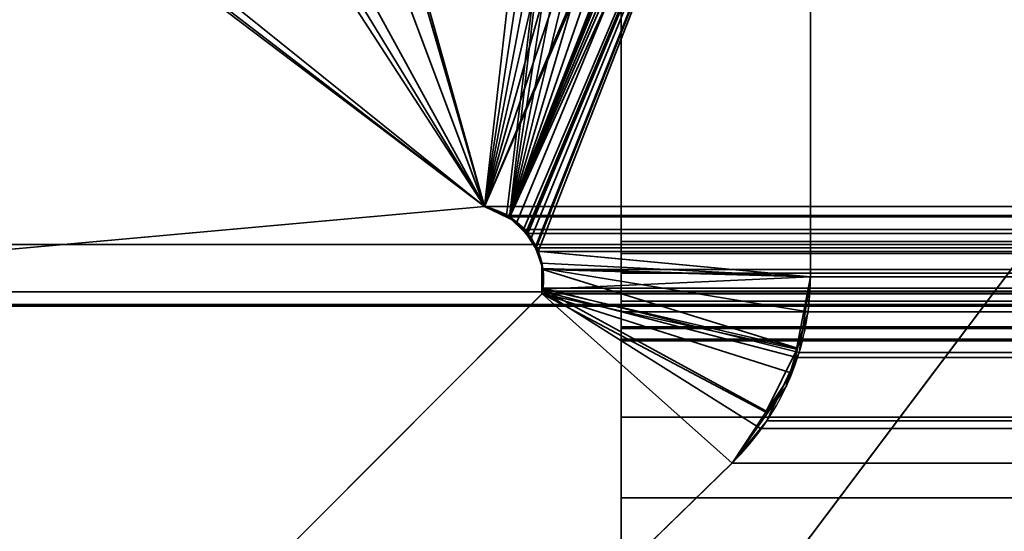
# Model space of a CAD drawing. Header units: millimetres. Extents: x -508 to 6708, y -115 to 193.
# Tile 369 of 656: x 1150.53 to 1152.94, y 2.31 to 3.56. Entities that reach past the tile are written whole.
import ezdxf

# ---------------------------------------------------------------- set-up
doc = ezdxf.new("R2010")
doc.units = ezdxf.units.MM
doc.layers.add('151', color=7, linetype='Continuous', true_color=0xffffff)

# ---------------------------------------------------------------- blocks, each defined once
blk = doc.blocks.new('UG_SURFACE_002')
at = {"layer": '151', "color": 252, "linetype": 'Continuous', "lineweight": 35}
for points in [[(2057.4999, -10, 2215.25), (2057.4999, 174.4, 2215.25), (942.5, 174.4, 2215.25), (942.5, -10, 2215.25)], [(1092.5, -10, 2065.2499), (1092.5, 174.4, 2065.2499), (1907.5, 174.4, 2065.2499), (1907.5, -10, 2065.2499)]]:
    blk.add_3dface(points, dxfattribs=at)
blk = doc.blocks.new('UG_SURFACE_148')
at = {"layer": '151', "color": 252, "linetype": 'Continuous', "lineweight": 35}
for points in [[(1135.5, -21.92, 2021.75), (1864.5, -21.92, 2021.75), (1864.5, 13.42, 2021.75), (1135.5, 13.42, 2021.75)], [(1137, -21.92, 2020.2501), (1137, 13.42, 2020.2501), (1863, 13.42, 2020.2501), (1863, -21.92, 2020.2501)]]:
    blk.add_3dface(points, dxfattribs=at)
blk = doc.blocks.new('UG_SURFACE_150')
at = {"layer": '151', "color": 206, "linetype": 'Continuous', "lineweight": 35}
for points in [[(1152, 5.2802, -3.3703), (1152, 5.4009, -3.4916), (1152, 4.8754, -4.6284), (1152, 1.5605, -4.675)], [(1152, 3.8861, -3.6224), (1152, 4.0553, -3.5816), (1152, 5.2802, -3.3703), (1152, 1.5605, -4.675)], [(1152, 2.9918, 9.2343), (1152, 4.921, 9.6502), (1152, 4.8966, 9.5428)], [(1152, 4.9007, 9.7721), (1152, 4.921, 9.6502), (1152, 2.9918, 9.2343)], [(1152, 4.8414, 9.8667), (1152, 4.9007, 9.7721), (1152, 2.9918, 9.2343)], [(1152, 4.8966, 9.5428), (1152, 4.8244, 9.4408), (1152, 3.0216, 9.1658), (1152, 2.9918, 9.2343)], [(1152, 4.8754, -4.6284), (1848, 4.8754, -4.6284), (1848, 1.5605, -4.675), (1152, 1.5605, -4.675)], [(1152, 2.9918, 9.2343), (1152, 4.6202, 9.9633), (1152, 4.7381, 9.9392), (1152, 4.8414, 9.8667)], [(1152, 3.0216, 9.1658), (1152, 4.8244, 9.4408), (1152, 4.1925, 8.5923)], [(1152, 2.8128, 5.9148), (1152, 4.0585, 6.4288), (1152, 4.6609, 5.4179)], [(1152, 4.6609, 5.4179), (1152, 4.4471, 3.464), (1152, 4.3199, 3.3767), (1152, 2.8128, 5.9148)], [(1152, 4.6202, 9.9633), (1152, 2.9918, 9.2343), (1152, 2.944, 9.2803)], [(1152, 2.944, 9.2803), (1152, 2.8752, 9.3075), (1152, 2.8496, 9.9633), (1152, 4.6202, 9.9633)], [(1152, 2.8496, 9.9633), (1848, 2.8496, 9.9633), (1848, 4.6202, 9.9633), (1152, 4.6202, 9.9633)], [(1152, 4.3199, 3.3767), (1152, 4.2255, 3.2327), (1152, 2.8128, 5.9148)], [(1152, 4.2956, -3.1891), (1848, 4.2956, -3.1891), (1848, 2.8128, 5.9148), (1152, 2.8128, 5.9148)], [(1152, 4.2956, -3.1891), (1152, 2.8128, 5.9148), (1152, 4.1965, 3.0788), (1152, 4.1978, 3.0448)], [(1152, 2.8128, 5.9148), (1152, 4.2255, 3.2327), (1152, 4.1965, 3.0788)], [(1152, 2.7781, 6.4632), (1152, 3.0216, 9.1658), (1152, 4.1925, 8.5923), (1152, 3.9092, 7.4633)], [(1152, 4.0585, 6.4288), (1152, 2.8128, 5.9148), (1152, 2.782, 6.1882)], [(1152, 2.782, 6.1882), (1152, 2.7781, 6.4632), (1152, 3.9092, 7.4633), (1152, 4.0585, 6.4288)], [(1152, 0.9558, -3.7049), (1848, 0.9558, -3.7049), (1848, 3.8861, -3.6224), (1152, 3.8861, -3.6224)], [(1152, 0.9558, -3.7049), (1152, 3.8861, -3.6224), (1152, 1.5605, -4.675)], [(1152, 3.0216, 9.1658), (1848, 3.0216, 9.1658), (1848, 2.9918, 9.2343), (1152, 2.9918, 9.2343)], [(1152, 2.7781, 6.4632), (1848, 2.7781, 6.4632), (1848, 3.0216, 9.1658), (1152, 3.0216, 9.1658)], [(1152, 2.9918, 9.2343), (1848, 2.9918, 9.2343), (1848, 2.944, 9.2803), (1152, 2.944, 9.2803)], [(1152, 2.944, 9.2803), (1848, 2.944, 9.2803), (1848, 2.8752, 9.3075), (1152, 2.8752, 9.3075)], [(1152, 2.8752, 9.3075), (1848, 2.8752, 9.3075), (1848, 2.8082, 9.3063), (1152, 2.8082, 9.3063)], [(1152, 2.5915, 9.9087), (1152, 2.8496, 9.9633), (1152, 2.8752, 9.3075), (1152, 2.8082, 9.3063)], [(1152, 2.5915, 9.9087), (1848, 2.5915, 9.9087), (1848, 2.8496, 9.9633), (1152, 2.8496, 9.9633)], [(1152, 2.8128, 5.9148), (1848, 2.8128, 5.9148), (1848, 2.782, 6.1882), (1152, 2.782, 6.1882)], [(1152, 2.8082, 9.3063), (1848, 2.8082, 9.3063), (1848, 1.554, 8.0557), (1152, 1.554, 8.0557)], [(1152, 2.8082, 9.3063), (1152, 1.554, 8.0557), (1152, 1.1767, 8.523), (1152, 2.3933, 9.7711)], [(1152, 2.3933, 9.7711), (1152, 2.5915, 9.9087), (1152, 2.8082, 9.3063)], [(1152, 2.782, 6.1882), (1848, 2.782, 6.1882), (1848, 2.7781, 6.4632), (1152, 2.7781, 6.4632)], [(1152, 2.3933, 9.7711), (1848, 2.3933, 9.7711), (1848, 2.5915, 9.9087), (1152, 2.5915, 9.9087)], [(1152, 1.1767, 8.523), (1848, 1.1767, 8.523), (1848, 2.3933, 9.7711), (1152, 2.3933, 9.7711)]]:
    blk.add_3dface(points, dxfattribs=at)
blk = doc.blocks.new('UG_SURFACE_151')
at = {"layer": '151', "color": 252, "linetype": 'Continuous', "lineweight": 35}
for points in [[(1138, 3.0145, -6.75), (1153, 3.0145, -6.75), (1153, 3.0145, -7.75), (1138, 3.0145, -7.75)], [(1153, 3.0145, -6.75), (1138, 3.0145, -6.75), (1138, -16.9528, -6.75), (1862, -16.9528, -6.75)], [(1138, -16.9528, -7.75), (1138, 3.0145, -7.75), (1153, 3.0145, -7.75)], [(1153, 3.0145, -7.75), (1847, 3.0145, -7.75), (1138, -16.9528, -7.75)], [(1847, 3.0145, -7.75), (1862, 3.0145, -7.75), (1862, -16.9528, -7.75), (1138, -16.9528, -7.75)]]:
    blk.add_3dface(points, dxfattribs=at)
blk = doc.blocks.new('UG_SURFACE_154')
at = {"layer": '151', "color": 7, "linetype": 'Continuous', "lineweight": 35}
for points in [[(1152.1037, 4.9952, 2005.1463), (1152.0807, 4.9954, 2005.1694), (1152.0184, 4.9606, 2005.2316), (1151.6658, 3.1071, 2005.5842)], [(1151.6658, 3.1071, 2005.5842), (1152.1969, 4.9944, 2005.053), (1152.1037, 4.9952, 2005.1463)], [(1152.2958, 4.9673, 2004.9541), (1152.2492, 4.9939, 2005.0008), (1152.1969, 4.9944, 2005.053), (1151.6658, 3.1071, 2005.5842)], [(1152.4122, 4.8734, 2004.8378), (1152.3666, 4.9269, 2004.8833), (1152.2958, 4.9673, 2004.9541), (1151.6658, 3.1071, 2005.5842)], [(1152.0184, 4.9606, 2005.2316), (1151.9574, 4.9264, 2005.2927), (1151.9408, 4.9099, 2005.3091), (1151.6658, 3.1071, 2005.5842)], [(1151.278, 4.4379, -7.75), (1151.9408, 4.9099, -7.75), (1151.6658, 3.1071, -7.75)], [(1151.6658, 3.1071, 2005.5842), (1151.9408, 4.9099, 2005.3091), (1151.2886, 4.4518, 2005.9614)], [(1152.4377, 4.8271, -7.75), (1151.7245, 3.083, -7.75), (1151.6658, 3.1071, -7.75), (1151.9408, 4.9099, -7.75)], [(1151.6658, 3.1071, 2005.5842), (1152.4198, 4.8573, 2004.8301), (1152.4122, 4.8734, 2004.8378)], [(1152.4198, 4.8573, 2004.8301), (1151.6658, 3.1071, 2005.5842), (1151.7236, 3.0792, 2005.5263)], [(1152.4503, 4.793, 2004.7996), (1152.4198, 4.8573, 2004.8301), (1151.7236, 3.0792, 2005.5263)], [(1151.7245, 3.083, -7.75), (1152.4377, 4.8271, -7.75), (1152.4472, 4.7817, -7.75)], [(1151.7236, 3.0792, 2005.5263), (1151.7448, 3.069, 2005.5051), (1152.4519, 4.7826, 2004.7982), (1152.4503, 4.793, 2004.7996)], [(1152.4472, 4.7817, -7.75), (1152.4633, 4.7056, -7.75), (1151.7279, 3.0816, -7.75), (1151.7245, 3.083, -7.75)], [(1152.4633, 4.7056, 2004.7867), (1152.4519, 4.7826, 2004.7982), (1151.7448, 3.069, 2005.5051), (1151.7667, 3.0415, 2005.4834)], [(1151.7667, 3.0429, -7.75), (1151.7279, 3.0816, -7.75), (1152.4633, 4.7056, -7.75)], [(1152.4633, 4.7056, -7.75), (1151.7802, 3.0294, -7.75), (1151.7667, 3.0429, -7.75)], [(1151.7667, 3.0415, 2005.4834), (1151.7911, 3.0105, 2005.4588), (1152.4633, 4.7056, 2004.7867)], [(1151.7936, 2.9977, -7.75), (1151.7802, 3.0294, -7.75), (1152.4633, 4.7056, -7.75), (1152.4633, 2.935, -7.75)], [(1152.4633, 2.935, 2004.7867), (1152.4633, 4.7056, 2004.7867), (1151.7911, 3.0105, 2005.4588), (1151.795, 2.998, 2005.455)], [(1152.4633, 4.7056, 2004.7867), (1152.4633, 2.935, 2004.7867), (1152.4633, 2.935, -7.75), (1152.4633, 4.7056, -7.75)], [(1151.2886, 4.4518, 2005.9614), (1150.9488, 4.2131, 2006.3012), (1151.6658, 3.1071, 2005.5842)], [(1151.6658, 3.1071, -7.75), (1150.9825, 4.2275, -7.75), (1151.278, 4.4379, -7.75)], [(1150.3707, 4.0877, -7.75), (1150.9825, 4.2275, -7.75), (1151.6658, 3.1071, -7.75)], [(1151.6658, 3.1071, 2005.5842), (1150.9488, 4.2131, 2006.3012), (1150.375, 4.1452, 2006.875)], [(1150.375, 4.1452, 2006.875), (1149.5408, 4.0464, 2007.7093), (1148.9632, 2.8635, 2008.287), (1151.6658, 3.1071, 2005.5842)], [(1151.6658, 3.1071, -7.75), (1148.9632, 2.8635, -7.75), (1149.9634, 3.9946, -7.75), (1150.3707, 4.0877, -7.75)], [(1148.9632, 2.8635, -7.75), (1151.6658, 3.1071, -7.75), (1151.6658, 3.1071, 2005.5842), (1148.9632, 2.8635, 2008.287)], [(1151.6658, 3.1071, -7.75), (1151.7245, 3.083, -7.75), (1151.7236, 3.0792, 2005.5263)], [(1151.7236, 3.0792, 2005.5263), (1151.6658, 3.1071, 2005.5842), (1151.6658, 3.1071, -7.75)], [(1151.7448, 3.069, 2005.5051), (1151.7236, 3.0792, 2005.5263), (1151.7245, 3.083, -7.75)], [(1151.7245, 3.083, -7.75), (1151.7279, 3.0816, -7.75), (1151.7667, 3.0415, 2005.4834)], [(1151.7667, 3.0415, 2005.4834), (1151.7448, 3.069, 2005.5051), (1151.7245, 3.083, -7.75)], [(1151.7279, 3.0816, -7.75), (1151.7667, 3.0429, -7.75), (1151.7667, 3.0415, 2005.4834)], [(1151.7667, 3.0429, -7.75), (1151.7802, 3.0294, -7.75), (1151.795, 2.998, 2005.455)], [(1151.795, 2.998, 2005.455), (1151.7911, 3.0105, 2005.4588), (1151.7667, 3.0429, -7.75)], [(1151.7911, 3.0105, 2005.4588), (1151.7667, 3.0415, 2005.4834), (1151.7667, 3.0429, -7.75)], [(1151.7802, 3.0294, -7.75), (1151.7936, 2.9977, -7.75), (1151.795, 2.998, 2005.455)], [(1151.8083, 2.9554, 2005.4417), (1151.795, 2.998, 2005.455), (1151.7936, 2.9977, -7.75)], [(1152.4633, 2.935, -7.75), (1151.806, 2.9681, -7.75), (1151.7936, 2.9977, -7.75)], [(1151.8083, 2.9554, 2005.4417), (1151.7936, 2.9977, -7.75), (1151.806, 2.9681, -7.75)], [(1151.795, 2.998, 2005.455), (1151.8083, 2.9554, 2005.4417), (1152.4633, 2.935, 2004.7867)], [(1151.8061, 2.9526, -7.75), (1151.806, 2.9681, -7.75), (1152.4633, 2.935, -7.75)], [(1151.8083, 2.9554, 2005.4417), (1151.806, 2.9681, -7.75), (1151.8061, 2.9526, -7.75)], [(1151.8061, 2.9526, -7.75), (1151.8083, 2.9526, 2005.4417), (1151.8083, 2.9554, 2005.4417)], [(1151.8062, 2.9051, -7.75), (1151.8061, 2.9526, -7.75), (1152.4633, 2.935, -7.75)], [(1151.8083, 2.9526, 2005.4417), (1151.8061, 2.9526, -7.75), (1151.8062, 2.9051, -7.75)], [(1151.8062, 2.9051, -7.75), (1151.8083, 2.9051, 2005.4417), (1151.8083, 2.9526, 2005.4417)], [(1151.8083, 2.9554, 2005.4417), (1151.8083, 2.9526, 2005.4417), (1152.4314, 2.7599, 2004.8187), (1152.4575, 2.8494, 2004.7925)], [(1152.4575, 2.8494, 2004.7925), (1152.4633, 2.935, 2004.7867), (1151.8083, 2.9554, 2005.4417)], [(1151.8083, 2.9526, 2005.4417), (1151.8083, 2.9051, 2005.4417), (1151.8083, 2.9049, 2005.4417), (1152.4314, 2.7599, 2004.8187)], [(1152.4633, 2.935, -7.75), (1152.4292, 2.7578, -7.75), (1151.8064, 2.8936, -7.75), (1151.8062, 2.9051, -7.75)], [(1152.4292, 2.7578, -7.75), (1152.4633, 2.935, -7.75), (1152.4633, 2.935, 2004.7867)], [(1152.4633, 2.935, 2004.7867), (1152.4575, 2.8494, 2004.7925), (1152.4292, 2.7578, -7.75)], [(1152.2712, 2.4787, -7.75), (1151.0229, 1.2621, -7.75), (1150.5557, 1.6395, -7.75), (1151.8064, 2.8936, -7.75)], [(1151.0229, 1.2621, 2006.227), (1152.2712, 2.4787, 2004.9789), (1151.8064, 2.8936, 2005.4436), (1150.5557, 1.6395, 2006.6943)], [(1151.8064, 2.8936, -7.75), (1150.5557, 1.6395, -7.75), (1150.5557, 1.6395, 2006.6943), (1151.8064, 2.8936, 2005.4436)], [(1151.8083, 2.9049, 2005.4417), (1151.8062, 2.9051, -7.75), (1151.8064, 2.8936, -7.75)], [(1151.8083, 2.9049, 2005.4417), (1151.8083, 2.9051, 2005.4417), (1151.8062, 2.9051, -7.75)], [(1151.8083, 2.9049, 2005.4417), (1151.8064, 2.8936, 2005.4436), (1152.2712, 2.4787, 2004.9789), (1152.3596, 2.6037, 2004.8904)], [(1151.8064, 2.8936, -7.75), (1151.8064, 2.8936, 2005.4436), (1151.8083, 2.9049, 2005.4417)], [(1151.8064, 2.8936, -7.75), (1152.354, 2.6031, -7.75), (1152.2712, 2.4787, -7.75)], [(1151.8064, 2.8936, -7.75), (1152.4179, 2.6987, -7.75), (1152.354, 2.6031, -7.75)], [(1152.4292, 2.7578, -7.75), (1152.4179, 2.6987, -7.75), (1151.8064, 2.8936, -7.75)], [(1152.3596, 2.6037, 2004.8904), (1152.4038, 2.6663, 2004.8461), (1152.4314, 2.7599, 2004.8187), (1151.8083, 2.9049, 2005.4417)], [(1152.4575, 2.8494, 2004.7925), (1152.4314, 2.7599, 2004.8187), (1152.4292, 2.7578, -7.75)], [(1152.354, 2.6031, -7.75), (1152.4179, 2.6987, -7.75), (1152.4314, 2.7599, 2004.8187)], [(1152.4314, 2.7599, 2004.8187), (1152.4038, 2.6663, 2004.8461), (1152.354, 2.6031, -7.75)], [(1152.4179, 2.6987, -7.75), (1152.4292, 2.7578, -7.75), (1152.4314, 2.7599, 2004.8187)], [(1152.4038, 2.6663, 2004.8461), (1152.3596, 2.6037, 2004.8904), (1152.354, 2.6031, -7.75)], [(1152.2712, 2.4787, -7.75), (1152.354, 2.6031, -7.75), (1152.3596, 2.6037, 2004.8904)], [(1152.3596, 2.6037, 2004.8904), (1152.2712, 2.4787, 2004.9789), (1152.2712, 2.4787, -7.75)], [(1152.2712, 2.4787, 2004.9789), (1151.0229, 1.2621, 2006.227), (1151.0229, 1.2621, -7.75), (1152.2712, 2.4787, -7.75)]]:
    blk.add_3dface(points, dxfattribs=at)
blk = doc.blocks.new('UG_SURFACE_155')
at = {"layer": '151', "color": 7, "linetype": 'Continuous', "lineweight": 35}
for points in [[(1152.102, 4.9947, 2005.1479), (1152.1302, 5.0049, 2005.1198), (1152.1933, 4.9969, 2005.0566), (1151.7272, 3.082, 2005.5227)], [(1151.7272, 3.082, 2005.5227), (1152.1933, 4.9969, 2005.0566), (1152.2685, 4.9874, 2004.9815), (1152.2844, 4.9777, 2004.9655)], [(1151.7272, 3.082, 2005.5227), (1152.0171, 4.964, 2005.2328), (1152.102, 4.9947, 2005.1479)], [(1152.2844, 4.9777, 2004.9655), (1152.3666, 4.9269, 2004.8833), (1151.7272, 3.082, 2005.5227)], [(1151.7272, 3.082, 2005.5227), (1151.9408, 4.9099, 2005.3091), (1151.9947, 4.9558, 2005.2552), (1152.0171, 4.964, 2005.2328)], [(1862.175, 1.6459, 2019.4249), (1862.1284, 4.9608, 2019.3784), (1137.8716, 4.9608, 2019.3784), (1137.825, 1.6459, 2019.4249)], [(1151.7272, 3.082, 2005.5227), (1152.3666, 4.9269, 2004.8833), (1152.4125, 4.873, 2004.8375), (1152.4235, 4.8483, 2004.8265)], [(1151.7192, 3.0853, 2005.5308), (1151.6658, 3.1071, 2005.5842), (1151.8644, 4.8542, 2005.3856), (1151.9408, 4.9099, 2005.3091)], [(1151.9408, 4.9099, 2005.3091), (1151.7272, 3.082, 2005.5227), (1151.7192, 3.0853, 2005.5308)], [(1151.1943, 4.366, 2006.0556), (1151.8644, 4.8542, 2005.3856), (1151.6658, 3.1071, 2005.5842)], [(1152.4235, 4.8483, 2004.8265), (1152.4541, 4.7791, 2004.7958), (1152.4563, 4.7623, 2004.7936), (1151.7272, 3.082, 2005.5227)], [(1152.4563, 4.7623, 2004.7936), (1152.4633, 4.7056, 2004.7867), (1151.7609, 3.0511, 2005.4891), (1151.7272, 3.082, 2005.5227)], [(1152.4633, 4.7056, 2004.7867), (1151.7719, 3.041, 2005.4781), (1151.7609, 3.0511, 2005.4891)], [(1151.792, 3.006, 2005.4581), (1151.7719, 3.041, 2005.4781), (1152.4633, 4.7056, 2004.7867)], [(1152.4633, 4.7056, 2004.7867), (1151.7973, 2.9967, 2005.4526), (1151.792, 3.006, 2005.4581)], [(1152.4633, 4.7056, 2004.7867), (1152.4633, 2.935, 2004.7867), (1151.8086, 2.9533, 2005.4414), (1151.7973, 2.9967, 2005.4526)], [(1847.5367, 4.7056, 2004.7867), (1847.5367, 2.935, 2004.7867), (1152.4633, 2.935, 2004.7867), (1152.4633, 4.7056, 2004.7867)], [(1139.3108, 4.381, 2017.9391), (1148.4149, 2.8982, 2008.8351), (1851.5851, 2.8982, 2008.8351), (1860.6892, 4.381, 2017.9391)], [(1151.6658, 3.1071, 2005.5842), (1151.039, 4.2528, 2006.211), (1151.1943, 4.366, 2006.0556)], [(1150.3565, 4.1129, 2006.8934), (1151.039, 4.2528, 2006.211), (1151.6658, 3.1071, 2005.5842)], [(1151.6658, 3.1071, 2005.5842), (1148.9632, 2.8635, 2008.287), (1149.7726, 3.9932, 2007.4773), (1150.3565, 4.1129, 2006.8934)], [(1138.7951, 1.0412, 2018.4548), (1138.8776, 3.9715, 2018.3723), (1861.1224, 3.9715, 2018.3723), (1861.2049, 1.0412, 2018.4548)], [(1148.9632, 2.8635, 2008.287), (1151.6658, 3.1071, 2005.5842), (1848.3342, 3.1071, 2005.5842), (1851.0368, 2.8635, 2008.287)], [(1848.3342, 3.1071, 2005.5842), (1151.6658, 3.1071, 2005.5842), (1151.7192, 3.0853, 2005.5308)], [(1151.7192, 3.0853, 2005.5308), (1848.2819, 3.0804, 2005.5318), (1848.3342, 3.1071, 2005.5842)], [(1848.249, 3.0636, 2005.4989), (1151.7192, 3.0853, 2005.5308), (1151.7272, 3.082, 2005.5227)], [(1848.249, 3.0636, 2005.4989), (1848.2819, 3.0804, 2005.5318), (1151.7192, 3.0853, 2005.5308)], [(1151.7272, 3.082, 2005.5227), (1848.2392, 3.0514, 2005.4891), (1848.249, 3.0636, 2005.4989)], [(1151.7272, 3.082, 2005.5227), (1151.7609, 3.0511, 2005.4891), (1848.2392, 3.0514, 2005.4891)], [(1848.2134, 3.0191, 2005.4634), (1848.2392, 3.0514, 2005.4891), (1151.7609, 3.0511, 2005.4891)], [(1848.2134, 3.0191, 2005.4634), (1151.7609, 3.0511, 2005.4891), (1151.7719, 3.041, 2005.4781)], [(1151.7719, 3.041, 2005.4781), (1848.208, 3.0063, 2005.4579), (1848.2134, 3.0191, 2005.4634)], [(1151.7719, 3.041, 2005.4781), (1151.792, 3.006, 2005.4581), (1848.208, 3.0063, 2005.4579)], [(1848.1972, 2.981, 2005.4471), (1848.208, 3.0063, 2005.4579), (1151.792, 3.006, 2005.4581)], [(1848.1972, 2.981, 2005.4471), (1151.792, 3.006, 2005.4581), (1151.7973, 2.9967, 2005.4526)], [(1151.7973, 2.9967, 2005.4526), (1848.1925, 2.9522, 2005.4424), (1848.1972, 2.981, 2005.4471)], [(1151.7973, 2.9967, 2005.4526), (1151.8086, 2.9533, 2005.4414), (1848.1925, 2.9522, 2005.4424)], [(1152.4633, 2.935, 2004.7867), (1152.4357, 2.7495, 2004.8144), (1151.8085, 2.9069, 2005.4414), (1151.8086, 2.9526, 2005.4414)], [(1848.1901, 2.9377, 2005.44), (1151.8086, 2.9526, 2005.4414), (1151.8085, 2.9069, 2005.4414)], [(1151.8086, 2.9526, 2005.4414), (1151.8086, 2.9533, 2005.4414), (1152.4633, 2.935, 2004.7867)], [(1151.8086, 2.9533, 2005.4414), (1151.8086, 2.9526, 2005.4414), (1848.1925, 2.9522, 2005.4424)], [(1848.1901, 2.9377, 2005.44), (1848.1925, 2.9522, 2005.4424), (1151.8086, 2.9526, 2005.4414)], [(1151.8085, 2.9069, 2005.4414), (1848.1932, 2.9, 2005.4431), (1848.1901, 2.9377, 2005.44)], [(1152.4357, 2.7495, 2004.8144), (1847.5367, 2.935, 2004.7867), (1847.5415, 2.8569, 2004.7915)], [(1152.4357, 2.7495, 2004.8144), (1152.4633, 2.935, 2004.7867), (1847.5367, 2.935, 2004.7867)], [(1851.5851, 2.8982, 2008.8351), (1148.4149, 2.8982, 2008.8351), (1148.6899, 2.8674, 2008.5602)], [(1851.3126, 2.8675, 2008.5626), (1851.5851, 2.8982, 2008.8351), (1148.6899, 2.8674, 2008.5602)], [(1150.5557, 1.6395, 2006.6943), (1151.8064, 2.8936, 2005.4436), (1152.2712, 2.4787, 2004.9789), (1151.0229, 1.2621, 2006.227)], [(1151.8064, 2.8936, 2005.4436), (1150.5557, 1.6395, 2006.6943), (1849.4443, 1.6395, 2006.6943), (1848.1936, 2.8936, 2005.4436)], [(1152.3412, 2.5635, 2004.9088), (1152.2712, 2.4787, 2004.9789), (1151.8064, 2.8936, 2005.4436), (1151.8074, 2.8999, 2005.4426)], [(1151.8074, 2.8999, 2005.4426), (1151.8064, 2.8936, 2005.4436), (1848.1936, 2.8936, 2005.4436)], [(1151.8074, 2.8999, 2005.4426), (1151.8085, 2.9069, 2005.4414), (1152.4357, 2.7495, 2004.8144), (1152.4299, 2.7374, 2004.8201)], [(1151.8085, 2.9069, 2005.4414), (1151.8074, 2.8999, 2005.4426), (1848.1932, 2.9, 2005.4431)], [(1848.1936, 2.8936, 2005.4436), (1848.1932, 2.9, 2005.4431), (1151.8074, 2.8999, 2005.4426)], [(1151.8074, 2.8999, 2005.4426), (1152.4299, 2.7374, 2004.8201), (1152.3567, 2.5821, 2004.8933), (1152.3412, 2.5635, 2004.9088)], [(1851.3126, 2.8675, 2008.5626), (1148.6899, 2.8674, 2008.5602), (1148.9632, 2.8635, 2008.287)], [(1148.9632, 2.8635, 2008.287), (1851.0368, 2.8635, 2008.287), (1851.3126, 2.8675, 2008.5626)], [(1847.5415, 2.8569, 2004.7915), (1152.4299, 2.7374, 2004.8201), (1152.4357, 2.7495, 2004.8144)], [(1847.5415, 2.8569, 2004.7915), (1847.555, 2.7831, 2004.8051), (1152.4299, 2.7374, 2004.8201)], [(1847.555, 2.7831, 2004.8051), (1847.5717, 2.7385, 2004.8218), (1152.4299, 2.7374, 2004.8201)], [(1152.3567, 2.5821, 2004.8933), (1847.5717, 2.7385, 2004.8218), (1847.6075, 2.6431, 2004.8575)], [(1152.3567, 2.5821, 2004.8933), (1152.4299, 2.7374, 2004.8201), (1847.5717, 2.7385, 2004.8218)], [(1847.6075, 2.6431, 2004.8575), (1152.3412, 2.5635, 2004.9088), (1152.3567, 2.5821, 2004.8933)], [(1847.6075, 2.6431, 2004.8575), (1847.6622, 2.569, 2004.9121), (1152.3412, 2.5635, 2004.9088)], [(1847.7288, 2.4787, 2004.9789), (1152.2712, 2.4787, 2004.9789), (1152.3412, 2.5635, 2004.9088)], [(1152.3412, 2.5635, 2004.9088), (1847.6622, 2.569, 2004.9121), (1847.7288, 2.4787, 2004.9789)], [(1847.7288, 2.4787, 2004.9789), (1848.9771, 1.2621, 2006.227), (1151.0229, 1.2621, 2006.227), (1152.2712, 2.4787, 2004.9789)]]:
    blk.add_3dface(points, dxfattribs=at)

msp = doc.modelspace()

# ---------------------------------------------------------------- linework, layer by layer
at = {"layer": '151', "color": 253, "linetype": 'Continuous', "lineweight": -3}
for p, q in [((1152, 1.5605, -4.675), (1152, 4.8754, -4.6284)), ((1152.4633, 4.7056, 2004.7867), (1152.4633, 2.935, 2004.7867)), ((1152.4633, 4.7056, 2004.7867), (1152.4633, 2.935, 2004.7867)), ((1152.4633, 4.7056, -7.75), (1152.4633, 2.935, -7.75)), ((1152, 4.6202, 9.9633), (1152, 2.8496, 9.9633)), ((1152, 4.2956, -3.1891), (1152, 2.8128, 5.9148)), ((1152, 0.9558, -3.7049), (1152, 3.8861, -3.6224)), ((1151.6658, 3.1071, 2005.5842), (1148.9632, 2.8635, 2008.2868)), ((1151.6658, 3.1071, -7.75), (1148.9632, 2.8635, -7.75)), ((1151.6658, 3.1071, 2005.5842), (1148.9632, 2.8635, 2008.2868)), ((1848.3342, 3.1071, 2005.5842), (1151.6658, 3.1071, 2005.5842)), ((1151.6658, 3.1071, 2005.5842), (1151.6658, 3.1071, -7.75)), ((1153, 3.0145, -6.75), (1138, 3.0145, -6.75)), ((1153, 3.0145, -7.75), (1138, 3.0145, -7.75)), ((1848, 3.0216, 9.1658), (1152, 3.0216, 9.1658)), ((1152, 2.7781, 6.4632), (1152, 3.0216, 9.1658)), ((1847.5367, 2.935, 2004.7867), (1152.4633, 2.935, 2004.7867)), ((1152.4633, 2.935, 2004.7867), (1152.4633, 2.935, -7.75)), ((1148.4148, 2.8982, 2008.8352), (1851.5852, 2.8982, 2008.8352)), ((1150.5557, 1.6395, 2006.6943), (1151.8063, 2.8936, 2005.4437)), ((1151.8063, 2.8936, -7.75), (1150.5557, 1.6395, -7.75)), ((1150.5557, 1.6395, 2006.6943), (1151.8063, 2.8936, 2005.4437)), ((1151.8063, 2.8936, 2005.4437), (1848.1937, 2.8936, 2005.4437)), ((1151.8063, 2.8936, -7.75), (1151.8063, 2.8936, 2005.4437)), ((1148.9632, 2.8635, 2008.2868), (1851.0368, 2.8635, 2008.2868)), ((1848, 2.8496, 9.9633), (1152, 2.8496, 9.9633)), ((1848, 2.8128, 5.9148), (1152, 2.8128, 5.9148)), ((1848, 2.8082, 9.3063), (1152, 2.8082, 9.3063)), ((1152, 2.8082, 9.3063), (1152, 1.554, 8.0557)), ((1848, 2.7781, 6.4632), (1152, 2.7781, 6.4632)), ((1152.2711, 2.4787, 2004.9789), (1151.023, 1.2621, 2006.227)), ((1152.2711, 2.4787, 2004.9789), (1151.023, 1.2621, 2006.227)), ((1152.2711, 2.4787, -7.75), (1151.023, 1.2621, -7.75)), ((1152.2711, 2.4787, 2004.9789), (1152.2711, 2.4787, -7.75)), ((1847.7289, 2.4787, 2004.9789), (1152.2711, 2.4787, 2004.9789)), ((1152, 2.3933, 9.7711), (1152, 1.1767, 8.523)), ((1848, 2.3933, 9.7711), (1152, 2.3933, 9.7711))]:
    msp.add_line(p, q, dxfattribs=at)
for points in [[(1151.6658, 3.1071, 2005.5842), (1151.7635, 3.0869, 2005.4865), (1151.8265, 2.9913, 2005.4235), (1151.8063, 2.8936, 2005.4437)], [(1151.8063, 2.8936, -7.75), (1151.8265, 2.9913, -7.75), (1151.7635, 3.0869, -7.75), (1151.6658, 3.1071, -7.75)], [(1152, 3.0216, 9.1658), (1152, 3.0015, 9.2635), (1152, 2.9059, 9.3265), (1152, 2.8082, 9.3063)], [(1152.2711, 2.4787, 2004.9789), (1152.3939, 2.5987, 2004.8561), (1152.4633, 2.7633, 2004.7867), (1152.4633, 2.935, 2004.7867)], [(1152.2711, 2.4787, -7.75), (1152.3939, 2.5987, -7.75), (1152.4633, 2.7633, -7.75), (1152.4633, 2.935, -7.75)], [(1152, 2.8496, 9.9633), (1152, 2.6779, 9.9633), (1152, 2.5133, 9.8939), (1152, 2.3933, 9.7711)], [(1152, 2.8128, 5.9148), (1152, 2.7834, 6.0961), (1152, 2.7717, 6.2798), (1152, 2.7781, 6.4632)]]:
    msp.add_open_spline(points, degree=3, dxfattribs=at)
for points, knots in [([(1151.6658, 3.1071, 2005.5842), (1151.6869, 3.1027, 2005.5631), (1151.7078, 3.0945, 2005.5422), (1151.7433, 3.0716, 2005.5067), (1151.7588, 3.0579, 2005.4912), (1151.7819, 3.0282, 2005.4681), (1151.7907, 3.0132, 2005.4593), (1151.8027, 2.9832, 2005.4473), (1151.8066, 2.9684, 2005.4434), (1151.8106, 2.9381, 2005.4394), (1151.8105, 2.9221, 2005.4395), (1151.808, 2.9024, 2005.442), (1151.8072, 2.898, 2005.4428), (1151.8063, 2.8936, 2005.4437)], [0, 0, 0, 0, 0.274905, 0.274905, 0.504439, 0.504439, 0.67782, 0.67782, 0.818047, 0.818047, 0.959103, 0.959103, 1, 1, 1, 1]), ([(1152.2711, 2.4787, 2004.9789), (1152.302, 2.5089, 2004.948), (1152.331, 2.5434, 2004.919), (1152.3892, 2.631, 2004.8608), (1152.4169, 2.6879, 2004.8331), (1152.4504, 2.7978, 2004.7996), (1152.4598, 2.8502, 2004.7902), (1152.463, 2.9134, 2004.787), (1152.4633, 2.9242, 2004.7867), (1152.4633, 2.935, 2004.7867)], [0, 0, 0, 0, 0.28806, 0.28806, 0.655147, 0.655147, 0.941866, 0.941866, 1, 1, 1, 1])]:
    msp.add_open_spline(points, degree=3, knots=knots, dxfattribs=at)

# ---------------------------------------------------------------- block references
for name in ['UG_SURFACE_002', 'UG_SURFACE_151', 'UG_SURFACE_148', 'UG_SURFACE_154', 'UG_SURFACE_155', 'UG_SURFACE_150']:
    msp.add_blockref(name, (0, 0), dxfattribs=at)

doc.saveas('drawing.dxf')
